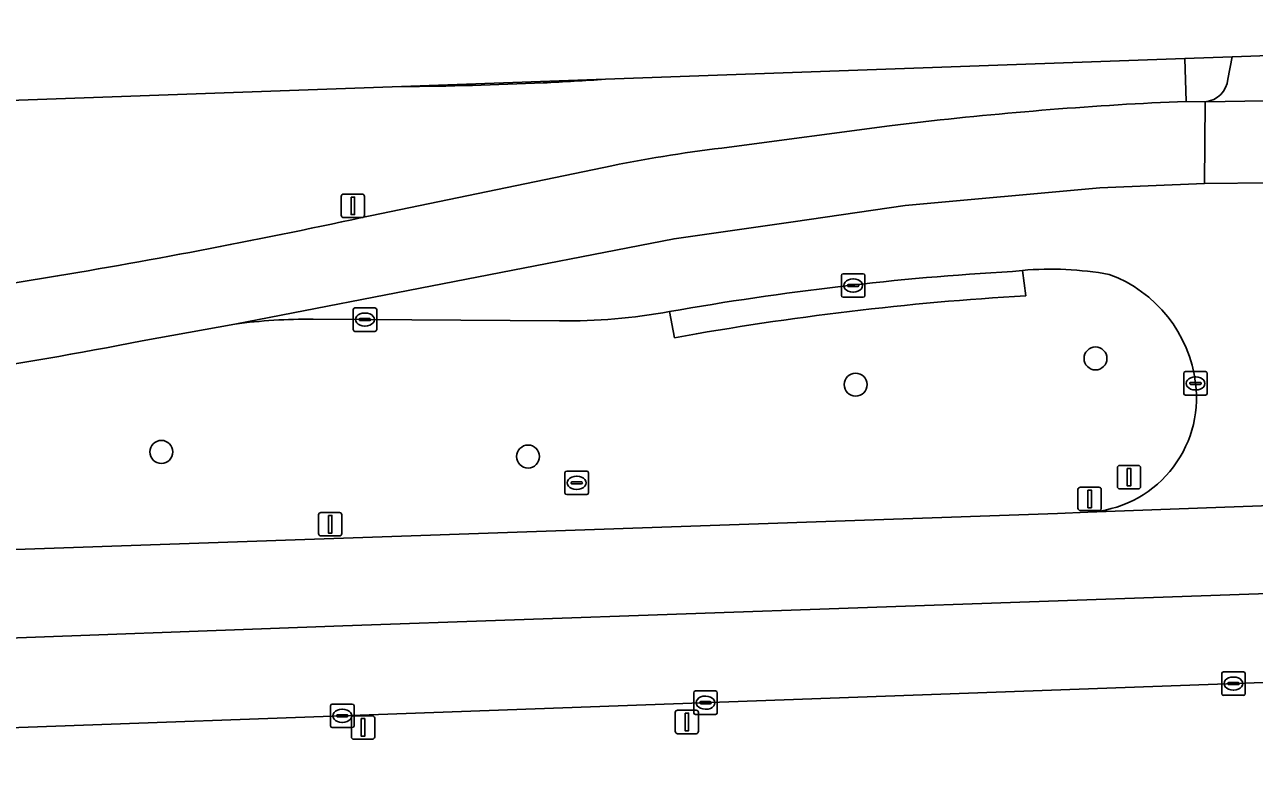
# Model space of a CAD drawing. Extents: x 161084 to 161928, y 385354 to 386522.
# Drawn here: x 161456.8 to 161509.2, y 386478.7 to 386510.5 of the extents above; entities that cross this region are included whole.
import ezdxf

# ---------------------------------------------------------------- set-up
doc = ezdxf.new("R2010")
doc.units = 0
for name, color, linetype in [('IMGEO_Berm_groen', 7, 'Continuous'), ('IMGEO_Boom', 7, 'Continuous'), ('IMGEO_Kolk', 7, 'Continuous'), ('IMGEO_Lichtmast', 7, 'Continuous'), ('IMGEO_OVBaan_gesloten', 7, 'Continuous'), ('IMGEO_Rijbaan_regionaal_gesloten', 7, 'Continuous'), ('IMGEO_Rioolput', 7, 'Continuous'), ('IMGEO_Verkeersbordpaal', 7, 'Continuous'), ('IMGEO_Verkeerseiland_gesloten', 7, 'Continuous'), ('IMGEO_Verkeerseiland_open', 7, 'Continuous'), ('IMGEO_Verkeersregelinstallatiepaal', 7, 'Continuous')]:
    doc.layers.add(name, color=color, linetype=linetype)

msp = doc.modelspace()

# ---------------------------------------------------------------- linework, layer by layer
at = {"layer": 'IMGEO_Berm_groen'}
for points in [[(161505.18, 386507.172), (161506.272, 386507.212), (161506.222, 386509.045), (161481.523, 386508.159)], [(161472.841, 386507.848), (161455.324, 386507.221)], [(161486.801, 386505.265), (161493.625, 386506.175)], [(161471.573, 386502.357), (161481.799, 386504.473)], [(161454.794, 386499.231), (161457.742, 386499.708)], [(161499.293, 386500.015), (161499.434, 386498.935)], [(161484.474, 386497.148), (161484.258, 386498.259)], [(161465.725, 386497.729), (161461.777, 386497.016)], [(161479.571, 386497.861), (161469.073, 386497.933)], [(161445.438, 386494.704), (161439.439, 386494.379), (161418.73, 386493.678), (161392.1, 386492.777), (161388.203, 386486.728), (161387.543, 386485.704), (161388.195, 386485.727), (161418.948, 386486.825), (161500.793, 386489.65), (161502.078, 386489.71)], [(161509.574, 386482.455), (161419.19, 386479.191), (161403.895, 386478.639), (161397.843, 386478.5), (161387.908, 386473.37), (161419.34, 386474.481), (161422.42, 386474.59), (161500, 386477.146), (161503.47, 386477.26), (161504.64, 386477.27), (161512.843, 386477.556)]]:
    msp.add_lwpolyline(points, dxfattribs=at)
for centre, radius, start, end in [((161471.947, 386650.609), 142.771, 272.78062, 273.84605), ((161471.962, 386656.892), 149.046, 270.33783, 272.65774), ((161513.451, 386343.851), 163.53, 92.89924, 96.96364), ((161493.292, 386448.079), 57.553, 96.47567, 101.51899), ((161412.297, 386774.419), 278.444, 279.39332, 282.29137), ((161500.499, 386486.053), 14.014, 79.7651, 94.9369), ((161501.046, 386494.52), 5.667, 6.898, 69.9475), ((161506.89, 386373.005), 126.151, 93.38833, 100.2353), ((161479.819, 386522.742), 24.882, 269.4298, 280.2776), ((161468.844, 386474.122), 23.812, 89.448, 97.5256), ((161433.18, 386640.221), 146.033, 274.81504, 281.29295), ((161501.84, 386494.576), 4.872, 272.7969, 7.3686)]:
    msp.add_arc(centre, radius, start, end, dxfattribs=at)
at = {"layer": 'IMGEO_Boom'}
for centre in [(161502.41, 386496.263), (161492.187, 386495.148), (161462.601, 386492.281), (161478.229, 386492.084)]:
    msp.add_circle(centre, 0.489, dxfattribs=at)
at = {"layer": 'IMGEO_Kolk'}
for p, q in [((161491.582, 386498.944), (161491.582, 386499.796)), ((161491.657, 386499.87), (161492.509, 386499.87)), ((161492.583, 386499.796), (161492.583, 386498.944)), ((161491.841, 386499.364), (161491.841, 386499.376)), ((161492.279, 386499.327), (161491.881, 386499.327)), ((161491.884, 386499.413), (161492.282, 386499.413)), ((161492.07, 386499.65), (161492.095, 386499.65)), ((161492.325, 386499.376), (161492.325, 386499.364)), ((161492.509, 386498.87), (161491.657, 386498.87)), ((161492.093, 386499.09), (161492.068, 386499.09)), ((161470.775, 386497.492), (161470.775, 386498.344)), ((161470.85, 386498.418), (161471.702, 386498.418)), ((161471.263, 386498.198), (161471.288, 386498.198)), ((161471.776, 386498.344), (161471.776, 386497.492)), ((161471.034, 386497.912), (161471.034, 386497.924)), ((161471.472, 386497.875), (161471.074, 386497.875)), ((161471.077, 386497.961), (161471.475, 386497.961)), ((161471.286, 386497.638), (161471.261, 386497.638)), ((161471.518, 386497.924), (161471.518, 386497.912)), ((161471.702, 386497.418), (161470.85, 386497.418)), ((161506.171, 386494.775), (161506.171, 386495.627)), ((161506.246, 386495.701), (161507.098, 386495.701)), ((161506.659, 386495.481), (161506.684, 386495.481)), ((161507.172, 386495.627), (161507.172, 386494.775)), ((161506.43, 386495.195), (161506.43, 386495.207)), ((161506.868, 386495.158), (161506.47, 386495.158)), ((161506.473, 386495.244), (161506.871, 386495.244)), ((161506.914, 386495.207), (161506.914, 386495.195)), ((161507.098, 386494.701), (161506.246, 386494.701)), ((161506.682, 386494.921), (161506.657, 386494.921)), ((161507.863, 386482.909), (161508.715, 386482.909)), ((161507.788, 386481.983), (161507.788, 386482.835)), ((161508.047, 386482.403), (161508.047, 386482.415)), ((161508.09, 386482.452), (161508.488, 386482.452)), ((161508.276, 386482.689), (161508.301, 386482.689)), ((161508.531, 386482.415), (161508.531, 386482.403)), ((161508.789, 386482.835), (161508.789, 386481.983)), ((161485.29, 386481.17), (161485.29, 386482.022)), ((161485.365, 386482.096), (161486.217, 386482.096)), ((161485.778, 386481.876), (161485.803, 386481.876)), ((161486.291, 386482.022), (161486.291, 386481.17)), ((161508.715, 386481.909), (161507.863, 386481.909)), ((161508.485, 386482.366), (161508.087, 386482.366)), ((161508.299, 386482.129), (161508.274, 386482.129)), ((161469.809, 386480.611), (161469.809, 386481.463)), ((161469.884, 386481.537), (161470.736, 386481.537)), ((161470.81, 386481.463), (161470.81, 386480.611)), ((161485.549, 386481.59), (161485.549, 386481.602)), ((161485.987, 386481.553), (161485.589, 386481.553)), ((161485.592, 386481.639), (161485.99, 386481.639)), ((161486.033, 386481.602), (161486.033, 386481.59)), ((161470.068, 386481.031), (161470.068, 386481.043)), ((161470.506, 386480.994), (161470.108, 386480.994)), ((161470.111, 386481.08), (161470.509, 386481.08)), ((161470.297, 386481.317), (161470.322, 386481.317)), ((161470.552, 386481.043), (161470.552, 386481.031)), ((161486.217, 386481.096), (161485.365, 386481.096)), ((161485.801, 386481.316), (161485.776, 386481.316)), ((161470.736, 386480.537), (161469.884, 386480.537)), ((161470.32, 386480.757), (161470.295, 386480.757))]:
    msp.add_line(p, q, dxfattribs=at)
for points in [[(161491.582, 386498.944), (161491.582, 386499.796)], [(161491.657, 386499.87), (161492.509, 386499.87)], [(161492.583, 386499.796), (161492.583, 386498.944)], [(161492.509, 386498.87), (161491.657, 386498.87)], [(161470.775, 386497.492), (161470.775, 386498.344)], [(161470.85, 386498.418), (161471.702, 386498.418)], [(161471.776, 386498.344), (161471.776, 386497.492)], [(161471.702, 386497.418), (161470.85, 386497.418)], [(161506.171, 386494.775), (161506.171, 386495.627)], [(161506.246, 386495.701), (161507.098, 386495.701)], [(161507.172, 386495.627), (161507.172, 386494.775)], [(161507.098, 386494.701), (161506.246, 386494.701)], [(161507.863, 386482.909), (161508.715, 386482.909)], [(161507.788, 386481.983), (161507.788, 386482.835)], [(161508.789, 386482.835), (161508.789, 386481.983)], [(161485.29, 386481.17), (161485.29, 386482.022)], [(161485.365, 386482.096), (161486.217, 386482.096)], [(161486.291, 386482.022), (161486.291, 386481.17)], [(161508.715, 386481.909), (161507.863, 386481.909)], [(161469.809, 386480.611), (161469.809, 386481.463)], [(161469.884, 386481.537), (161470.736, 386481.537)], [(161470.81, 386481.463), (161470.81, 386480.611)], [(161486.217, 386481.096), (161485.365, 386481.096)], [(161470.736, 386480.537), (161469.884, 386480.537)]]:
    msp.add_lwpolyline(points, dxfattribs=at)
for centre, radius, start, end in [((161491.659, 386499.794), 0.0765, 91.552, 178.448), ((161491.659, 386499.794), 0.0765, 91.552, 178.448), ((161492.507, 386499.794), 0.0765, 1.552, 88.448), ((161492.507, 386499.794), 0.0765, 1.552, 88.448), ((161491.881, 386499.373), 0.0403, 85.8775, 175.7526), ((161491.878, 386499.363), 0.0366, 178.938, 274.7102), ((161492.282, 386499.37), 0.043, 264.8664, 352.4533), ((161492.286, 386499.375), 0.0386, 1.7309, 96.639), ((161491.659, 386498.946), 0.0765, 181.552, 268.448), ((161491.659, 386498.946), 0.0765, 181.552, 268.448), ((161492.507, 386498.946), 0.0765, 271.552, 358.448), ((161492.507, 386498.946), 0.0765, 271.552, 358.448), ((161470.852, 386498.342), 0.0765, 91.552, 178.448), ((161470.852, 386498.342), 0.0765, 91.552, 178.448), ((161471.7, 386498.342), 0.0765, 1.552, 88.448), ((161471.7, 386498.342), 0.0765, 1.552, 88.448), ((161471.074, 386497.921), 0.0403, 85.8775, 175.7526), ((161471.071, 386497.911), 0.0366, 178.938, 274.7102), ((161471.475, 386497.918), 0.043, 264.8664, 352.4533), ((161471.479, 386497.923), 0.0386, 1.7309, 96.639), ((161470.852, 386497.494), 0.0765, 181.552, 268.448), ((161470.852, 386497.494), 0.0765, 181.552, 268.448), ((161471.7, 386497.494), 0.0765, 271.552, 358.448), ((161471.7, 386497.494), 0.0765, 271.552, 358.448), ((161506.248, 386495.625), 0.0765, 91.552, 178.448), ((161506.248, 386495.625), 0.0765, 91.552, 178.448), ((161507.096, 386495.625), 0.0765, 1.552, 88.448), ((161507.096, 386495.625), 0.0765, 1.552, 88.448), ((161506.47, 386495.204), 0.0403, 85.8775, 175.7526), ((161506.467, 386495.194), 0.0366, 178.938, 274.7102), ((161506.871, 386495.201), 0.043, 264.8664, 352.4533), ((161506.875, 386495.206), 0.0386, 1.7309, 96.639), ((161506.248, 386494.777), 0.0765, 181.552, 268.448), ((161506.248, 386494.777), 0.0765, 181.552, 268.448), ((161507.096, 386494.777), 0.0765, 271.552, 358.448), ((161507.096, 386494.777), 0.0765, 271.552, 358.448), ((161507.865, 386482.833), 0.0765, 91.552, 178.448), ((161507.865, 386482.833), 0.0765, 91.552, 178.448), ((161508.713, 386482.833), 0.0765, 1.552, 88.448), ((161508.713, 386482.833), 0.0765, 1.552, 88.448), ((161508.087, 386482.412), 0.0403, 85.8775, 175.7526), ((161508.084, 386482.402), 0.0366, 178.938, 274.7102), ((161508.488, 386482.409), 0.043, 264.8664, 352.4533), ((161508.492, 386482.414), 0.0386, 1.7309, 96.639), ((161485.367, 386482.02), 0.0765, 91.552, 178.448), ((161485.367, 386482.02), 0.0765, 91.552, 178.448), ((161486.215, 386482.02), 0.0765, 1.552, 88.448), ((161486.215, 386482.02), 0.0765, 1.552, 88.448), ((161507.865, 386481.985), 0.0765, 181.552, 268.448), ((161507.865, 386481.985), 0.0765, 181.552, 268.448), ((161508.713, 386481.985), 0.0765, 271.552, 358.448), ((161508.713, 386481.985), 0.0765, 271.552, 358.448), ((161469.886, 386481.461), 0.0765, 91.552, 178.448), ((161469.886, 386481.461), 0.0765, 91.552, 178.448), ((161470.734, 386481.461), 0.0765, 1.552, 88.448), ((161470.734, 386481.461), 0.0765, 1.552, 88.448), ((161485.589, 386481.599), 0.0403, 85.8775, 175.7526), ((161485.586, 386481.589), 0.0366, 178.938, 274.7102), ((161485.99, 386481.596), 0.043, 264.8664, 352.4533), ((161485.994, 386481.601), 0.0386, 1.7309, 96.639), ((161470.108, 386481.04), 0.0403, 85.8775, 175.7526), ((161470.105, 386481.03), 0.0366, 178.938, 274.7102), ((161470.509, 386481.037), 0.043, 264.8664, 352.4533), ((161470.513, 386481.042), 0.0386, 1.7309, 96.639), ((161485.367, 386481.172), 0.0765, 181.552, 268.448), ((161485.367, 386481.172), 0.0765, 181.552, 268.448), ((161486.215, 386481.172), 0.0765, 271.552, 358.448), ((161486.215, 386481.172), 0.0765, 271.552, 358.448), ((161469.886, 386480.613), 0.0765, 181.552, 268.448), ((161469.886, 386480.613), 0.0765, 181.552, 268.448), ((161470.734, 386480.613), 0.0765, 271.552, 358.448), ((161470.734, 386480.613), 0.0765, 271.552, 358.448)]:
    msp.add_arc(centre, radius, start, end, dxfattribs=at)
for centre, major_axis, ratio, start_param, end_param in [((161492.069, 386499.37), (-0.387, 0.002), 0.722429, 4.712389, 7.853982), ((161492.094, 386499.37), (-0.39, 0.002), 0.717154, 1.570796, 4.712389), ((161471.262, 386497.918), (-0.387, 0.002), 0.722429, 4.712389, 7.853982), ((161471.287, 386497.918), (-0.39, 0.002), 0.717154, 1.570796, 4.712389), ((161506.658, 386495.201), (-0.387, 0.002), 0.722429, 4.712389, 7.853982), ((161506.683, 386495.201), (-0.39, 0.002), 0.717154, 1.570796, 4.712389), ((161508.275, 386482.409), (-0.387, 0.002), 0.722429, 4.712389, 7.853982), ((161508.3, 386482.409), (-0.39, 0.002), 0.717154, 1.570796, 4.712389), ((161485.777, 386481.596), (-0.387, 0.002), 0.722429, 4.712389, 7.853982), ((161485.802, 386481.596), (-0.39, 0.002), 0.717154, 1.570796, 4.712389), ((161470.296, 386481.037), (-0.387, 0.002), 0.722429, 4.712389, 7.853982), ((161470.321, 386481.037), (-0.39, 0.002), 0.717154, 1.570796, 4.712389)]:
    msp.add_ellipse(centre, major_axis=major_axis, ratio=ratio, start_param=start_param, end_param=end_param, dxfattribs=at)
at = {"layer": 'IMGEO_Lichtmast'}
for p, q in [((161470.265, 386502.366), (161470.265, 386503.166)), ((161470.265, 386503.166), (161470.265, 386502.366)), ((161470.365, 386503.266), (161471.155, 386503.266)), ((161471.155, 386503.266), (161470.365, 386503.266)), ((161471.255, 386503.166), (161471.255, 386502.366)), ((161471.255, 386502.366), (161471.255, 386503.166)), ((161471.155, 386502.266), (161470.365, 386502.266)), ((161470.365, 386502.266), (161471.155, 386502.266)), ((161501.764, 386490.779), (161502.554, 386490.779)), ((161502.554, 386490.779), (161501.764, 386490.779)), ((161501.664, 386489.879), (161501.664, 386490.679)), ((161501.664, 386490.679), (161501.664, 386489.879)), ((161502.654, 386490.679), (161502.654, 386489.879)), ((161502.654, 386489.879), (161502.654, 386490.679)), ((161502.554, 386489.779), (161501.764, 386489.779)), ((161501.764, 386489.779), (161502.554, 386489.779)), ((161469.302, 386488.799), (161469.302, 386489.599)), ((161469.302, 386489.599), (161469.302, 386488.799)), ((161469.402, 386489.699), (161470.192, 386489.699)), ((161470.192, 386489.699), (161469.402, 386489.699)), ((161470.292, 386489.599), (161470.292, 386488.799)), ((161470.292, 386488.799), (161470.292, 386489.599)), ((161470.192, 386488.699), (161469.402, 386488.699)), ((161469.402, 386488.699), (161470.192, 386488.699))]:
    msp.add_line(p, q, dxfattribs=at)
for points in [[(161470.685, 386503.141), (161470.835, 386503.141), (161470.835, 386502.391), (161470.685, 386502.391), (161470.685, 386503.141)], [(161502.084, 386490.654), (161502.234, 386490.654), (161502.234, 386489.904), (161502.084, 386489.904), (161502.084, 386490.654)], [(161469.722, 386489.574), (161469.872, 386489.574), (161469.872, 386488.824), (161469.722, 386488.824), (161469.722, 386489.574)]]:
    msp.add_lwpolyline(points, dxfattribs=at)
for centre, start, end in [((161470.365, 386503.166), 90, 180), ((161470.365, 386503.166), 90, 180), ((161471.155, 386503.166), 0, 90), ((161471.155, 386503.166), 360, 90), ((161470.365, 386502.366), 180, 270), ((161470.365, 386502.366), 180, 270), ((161471.155, 386502.366), 270, 0), ((161471.155, 386502.366), 270, 0), ((161501.764, 386490.679), 90, 180), ((161501.764, 386490.679), 90, 180), ((161502.554, 386490.679), 0, 90), ((161502.554, 386490.679), 360, 90), ((161501.764, 386489.879), 180, 270), ((161501.764, 386489.879), 180, 270), ((161502.554, 386489.879), 270, 0), ((161502.554, 386489.879), 270, 0), ((161469.402, 386489.599), 90, 180), ((161469.402, 386489.599), 90, 180), ((161470.192, 386489.599), 0, 90), ((161470.192, 386489.599), 360, 90), ((161469.402, 386488.799), 180, 270), ((161469.402, 386488.799), 180, 270), ((161470.192, 386488.799), 270, 0), ((161470.192, 386488.799), 270, 0)]:
    msp.add_arc(centre, 0.1, start, end, dxfattribs=at)
at = {"layer": 'IMGEO_OVBaan_gesloten'}
for points in [[(161514.156, 386490.147), (161502.078, 386489.71), (161500.793, 386489.65), (161418.948, 386486.825), (161388.195, 386485.727), (161387.543, 386485.704), (161374.061, 386485.175), (161372.879, 386485.112), (161372.986, 386481.34), (161402.535, 386482.368), (161470.335, 386484.875), (161514.225, 386486.399)], [(161514.225, 386486.399), (161470.335, 386484.875), (161402.535, 386482.368), (161372.986, 386481.34), (161373.092, 386477.573), (161375.38, 386477.642), (161381.408, 386477.91), (161397.843, 386478.5), (161403.895, 386478.639), (161419.19, 386479.191), (161509.574, 386482.455), (161514.293, 386482.64)]]:
    msp.add_lwpolyline(points, close=True, dxfattribs=at)
at = {"layer": 'IMGEO_Rijbaan_regionaal_gesloten'}
for points in [[(161546.393, 386510.462), (161546.515, 386510.489), (161508.233, 386509.117)], [(161508.233, 386509.117), (161508.049, 386508.169)], [(161481.523, 386508.159), (161472.841, 386507.848)], [(161531.52, 386507.898), (161519.767, 386507.409), (161507.086, 386507.204), (161507.055, 386503.718), (161515.541, 386503.809), (161515.879, 386503.787), (161530.094, 386504.395), (161536.139, 386504.759)], [(161484.45, 386501.361), (161489.519, 386502.091), (161494.293, 386502.779), (161502.6, 386503.535), (161507.055, 386503.718), (161507.086, 386507.204), (161506.272, 386507.212), (161505.18, 386507.172)], [(161507.086, 386507.204), (161519.767, 386507.409)], [(161493.625, 386506.175), (161486.801, 386505.265)], [(161481.799, 386504.473), (161471.573, 386502.357)], [(161515.879, 386503.787), (161515.541, 386503.809), (161507.055, 386503.718), (161502.6, 386503.535), (161494.293, 386502.779), (161489.519, 386502.091), (161484.45, 386501.361), (161465.725, 386497.729)], [(161461.777, 386497.016), (161465.725, 386497.729), (161484.45, 386501.361)], [(161457.742, 386499.708), (161454.794, 386499.231)], [(161498.873, 386499.973), (161499.293, 386500.015)], [(161469.073, 386497.933), (161479.571, 386497.861)], [(161502.078, 386489.71), (161514.156, 386490.147)]]:
    msp.add_lwpolyline(points, dxfattribs=at)
for centre, radius, start, end in [((161471.947, 386650.609), 142.771, 272.78062, 273.84605), ((161507.007, 386508.245), 1.044, 274.3125, 355.8064), ((161471.962, 386656.892), 149.046, 270.33783, 272.65774), ((161513.451, 386343.851), 163.53, 92.89924, 96.96364), ((161493.292, 386448.079), 57.553, 96.47567, 101.51899), ((161412.297, 386774.419), 278.444, 279.39332, 282.29137), ((161506.115, 386375.058), 125.125, 93.31787, 100.05995), ((161500.499, 386486.053), 14.014, 79.7651, 94.9369), ((161501.046, 386494.52), 5.667, 6.898, 69.9475), ((161479.819, 386522.742), 24.882, 269.4298, 280.2776), ((161468.844, 386474.122), 23.812, 89.448, 97.5256), ((161433.18, 386640.221), 146.033, 274.81504, 281.29295), ((161501.84, 386494.576), 4.872, 272.7969, 7.3686)]:
    msp.add_arc(centre, radius, start, end, dxfattribs=at)
at = {"layer": 'IMGEO_Rioolput'}
for p, q in [((161479.8, 386490.537), (161479.8, 386491.389)), ((161479.875, 386491.463), (161480.727, 386491.463)), ((161480.801, 386491.389), (161480.801, 386490.537)), ((161480.059, 386490.957), (161480.059, 386490.969)), ((161480.497, 386490.92), (161480.099, 386490.92)), ((161480.102, 386491.006), (161480.5, 386491.006)), ((161480.288, 386491.243), (161480.313, 386491.243)), ((161480.543, 386490.969), (161480.543, 386490.957)), ((161480.727, 386490.463), (161479.875, 386490.463)), ((161480.311, 386490.683), (161480.286, 386490.683))]:
    msp.add_line(p, q, dxfattribs=at)
for points in [[(161479.8, 386490.537), (161479.8, 386491.389)], [(161479.875, 386491.463), (161480.727, 386491.463)], [(161480.801, 386491.389), (161480.801, 386490.537)], [(161480.727, 386490.463), (161479.875, 386490.463)]]:
    msp.add_lwpolyline(points, dxfattribs=at)
for centre, radius, start, end in [((161479.877, 386491.387), 0.0765, 91.552, 178.448), ((161479.877, 386491.387), 0.0765, 91.552, 178.448), ((161480.725, 386491.387), 0.0765, 1.552, 88.448), ((161480.725, 386491.387), 0.0765, 1.552, 88.448), ((161480.099, 386490.966), 0.0403, 85.8775, 175.7526), ((161480.096, 386490.956), 0.0366, 178.938, 274.7102), ((161480.5, 386490.963), 0.043, 264.8664, 352.4533), ((161480.504, 386490.968), 0.0386, 1.7309, 96.639), ((161479.877, 386490.539), 0.0765, 181.552, 268.448), ((161479.877, 386490.539), 0.0765, 181.552, 268.448), ((161480.725, 386490.539), 0.0765, 271.552, 358.448), ((161480.725, 386490.539), 0.0765, 271.552, 358.448)]:
    msp.add_arc(centre, radius, start, end, dxfattribs=at)
for centre, major_axis, ratio, start_param, end_param in [((161480.287, 386490.963), (-0.387, 0.002), 0.722429, 4.712389, 7.853982), ((161480.312, 386490.963), (-0.39, 0.002), 0.717154, 1.570796, 4.712389)]:
    msp.add_ellipse(centre, major_axis=major_axis, ratio=ratio, start_param=start_param, end_param=end_param, dxfattribs=at)
at = {"layer": 'IMGEO_Verkeersbordpaal'}
for p, q in [((161470.701, 386480.14), (161470.701, 386480.94)), ((161470.701, 386480.94), (161470.701, 386480.14)), ((161470.801, 386481.04), (161471.591, 386481.04)), ((161471.591, 386481.04), (161470.801, 386481.04)), ((161471.691, 386480.94), (161471.691, 386480.14)), ((161471.691, 386480.14), (161471.691, 386480.94)), ((161471.591, 386480.04), (161470.801, 386480.04)), ((161470.801, 386480.04), (161471.591, 386480.04))]:
    msp.add_line(p, q, dxfattribs=at)
msp.add_lwpolyline([(161471.121, 386480.915), (161471.271, 386480.915), (161471.271, 386480.165), (161471.121, 386480.165), (161471.121, 386480.915)], dxfattribs=at)
for centre, start, end in [((161470.801, 386480.94), 90, 180), ((161470.801, 386480.94), 90, 180), ((161471.591, 386480.94), 0, 90), ((161471.591, 386480.94), 360, 90), ((161470.801, 386480.14), 180, 270), ((161470.801, 386480.14), 180, 270), ((161471.591, 386480.14), 270, 0), ((161471.591, 386480.14), 270, 0)]:
    msp.add_arc(centre, 0.1, start, end, dxfattribs=at)
at = {"layer": 'IMGEO_Verkeerseiland_gesloten'}
for points in [[(161508.049, 386508.169), (161508.233, 386509.117), (161506.222, 386509.045)], [(161506.222, 386509.045), (161506.272, 386507.212), (161507.086, 386507.204)]]:
    msp.add_lwpolyline(points, dxfattribs=at)
msp.add_arc((161507.007, 386508.245), 1.044, 274.3125, 355.8064, dxfattribs=at)
at = {"layer": 'IMGEO_Verkeerseiland_open'}
for points in [[(161499.434, 386498.935), (161499.293, 386500.015), (161498.873, 386499.973)], [(161484.258, 386498.259), (161484.474, 386497.148)]]:
    msp.add_lwpolyline(points, dxfattribs=at)
for centre, radius, start, end in [((161506.115, 386375.058), 125.125, 93.31787, 100.05995), ((161506.89, 386373.005), 126.151, 93.38833, 100.2353)]:
    msp.add_arc(centre, radius, start, end, dxfattribs=at)
at = {"layer": 'IMGEO_Verkeersregelinstallatiepaal'}
for p, q in [((161503.343, 386490.804), (161503.343, 386491.604)), ((161503.343, 386491.604), (161503.343, 386490.804)), ((161503.443, 386491.704), (161504.233, 386491.704)), ((161504.233, 386491.704), (161503.443, 386491.704)), ((161504.333, 386491.604), (161504.333, 386490.804)), ((161504.333, 386490.804), (161504.333, 386491.604)), ((161504.233, 386490.704), (161503.443, 386490.704)), ((161503.443, 386490.704), (161504.233, 386490.704)), ((161484.501, 386480.375), (161484.501, 386481.175)), ((161484.501, 386481.175), (161484.501, 386480.375)), ((161484.601, 386481.275), (161485.391, 386481.275)), ((161485.391, 386481.275), (161484.601, 386481.275)), ((161485.491, 386481.175), (161485.491, 386480.375)), ((161485.491, 386480.375), (161485.491, 386481.175)), ((161485.391, 386480.275), (161484.601, 386480.275)), ((161484.601, 386480.275), (161485.391, 386480.275))]:
    msp.add_line(p, q, dxfattribs=at)
for points in [[(161503.763, 386491.579), (161503.913, 386491.579), (161503.913, 386490.829), (161503.763, 386490.829), (161503.763, 386491.579)], [(161484.921, 386481.15), (161485.071, 386481.15), (161485.071, 386480.4), (161484.921, 386480.4), (161484.921, 386481.15)]]:
    msp.add_lwpolyline(points, dxfattribs=at)
for centre, start, end in [((161503.443, 386491.604), 90, 180), ((161503.443, 386491.604), 90, 180), ((161504.233, 386491.604), 0, 90), ((161504.233, 386491.604), 360, 90), ((161503.443, 386490.804), 180, 270), ((161503.443, 386490.804), 180, 270), ((161504.233, 386490.804), 270, 0), ((161504.233, 386490.804), 270, 0), ((161484.601, 386481.175), 90, 180), ((161484.601, 386481.175), 90, 180), ((161485.391, 386481.175), 0, 90), ((161485.391, 386481.175), 360, 90), ((161484.601, 386480.375), 180, 270), ((161484.601, 386480.375), 180, 270), ((161485.391, 386480.375), 270, 0), ((161485.391, 386480.375), 270, 0)]:
    msp.add_arc(centre, 0.1, start, end, dxfattribs=at)

doc.saveas('drawing.dxf')
